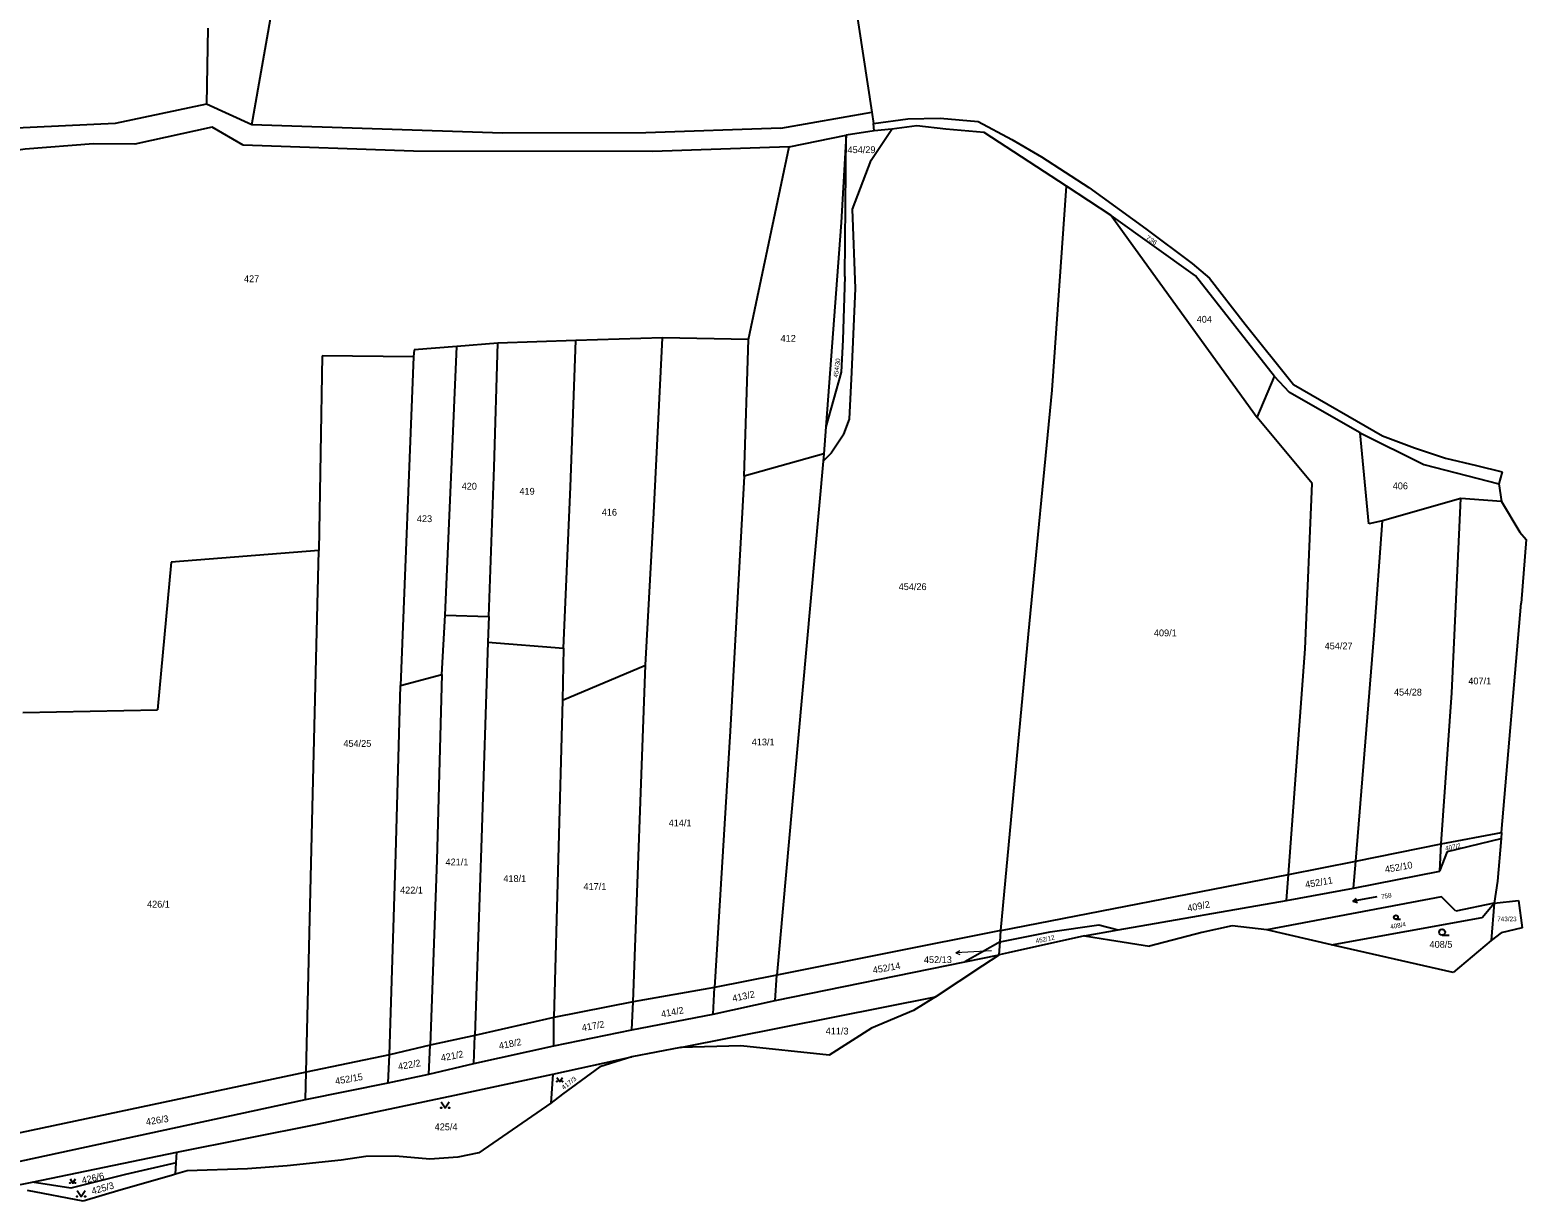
# Model space of a CAD drawing. Extents: x -701211 to -698780, y -1014269 to -1012378.
# Drawn here: x -699264.3 to -698891.6, y -1013429.8 to -1013138.2 of the extents above; entities that cross this region are included whole.
import ezdxf
from ezdxf.enums import TextEntityAlignment as Align

# ---------------------------------------------------------------- set-up
doc = ezdxf.new("R2010")
doc.units = 0
doc.header["$LTSCALE"] = 0.68
for name, color, linetype, lineweight in [('1', 7, 'Continuous', 25), ('3', 7, 'Continuous', 25), ('7', 7, 'Continuous', 13)]:
    doc.layers.add(name, color=color, linetype=linetype, lineweight=lineweight)
doc.layers.add('2', color=7, linetype='Continuous')

msp = doc.modelspace()

# ---------------------------------------------------------------- linework, layer by layer
at = {"layer": '1'}
for p, q in [((-699208.97, -1013161.85), (-699202.33, -1013123.99)), ((-699058.85, -1013130.36), (-699054.58, -1013158.71)), ((-699219.95, -1013137.75), (-699220.32, -1013156.7)), ((-699220.32, -1013156.7), (-699243.05, -1013161.5)), ((-699208.97, -1013161.85), (-699220.32, -1013156.7)), ((-699077.21, -1013162.66), (-699054.58, -1013158.71)), ((-699054.58, -1013158.71), (-699054.16, -1013161.51)), ((-699054.16, -1013161.51), (-699045.63, -1013160.38)), ((-699045.63, -1013160.38), (-699037.57, -1013160.19)), ((-699037.57, -1013160.19), (-699028.1, -1013161.04)), ((-699243.05, -1013161.5), (-699269.54, -1013162.79)), ((-699218.9, -1013162.43), (-699238.12, -1013166.65)), ((-699211.17, -1013166.89), (-699218.9, -1013162.43)), ((-699146.54, -1013163.92), (-699208.97, -1013161.85)), ((-699110.85, -1013163.83), (-699146.54, -1013163.92)), ((-699077.21, -1013162.66), (-699110.85, -1013163.83)), ((-699053.97, -1013163.34), (-699060.98, -1013164.42)), ((-699054.71, -1013170.62), (-699049.61, -1013162.89)), ((-699053.97, -1013163.34), (-699054.16, -1013161.51)), ((-699049.61, -1013162.89), (-699053.97, -1013163.34)), ((-699043.36, -1013162.13), (-699049.61, -1013162.89)), ((-699036.12, -1013162.89), (-699043.36, -1013162.13)), ((-699026.61, -1013163.73), (-699036.12, -1013162.89)), ((-699028.1, -1013161.04), (-699019.66, -1013165.54)), ((-699006.11, -1013177.13), (-699026.61, -1013163.73)), ((-699238.12, -1013166.65), (-699248.43, -1013166.54)), ((-699168.74, -1013168.41), (-699211.17, -1013166.89)), ((-699075.11, -1013167.36), (-699109.21, -1013168.53)), ((-699085.3, -1013215.32), (-699075.11, -1013167.36)), ((-699075.11, -1013167.36), (-699060.98, -1013164.42)), ((-699060.98, -1013164.42), (-699062.18, -1013186.17)), ((-699061.27, -1013199.59), (-699060.98, -1013164.42)), ((-699019.66, -1013165.54), (-699012.34, -1013169.85)), ((-699109.21, -1013168.53), (-699168.74, -1013168.41)), ((-699059.39, -1013182.86), (-699054.71, -1013170.62)), ((-699012.34, -1013169.85), (-699000.53, -1013177.45)), ((-699009.63, -1013227.87), (-699006.11, -1013177.13)), ((-698994.96, -1013184.42), (-699006.11, -1013177.13)), ((-699000.53, -1013177.45), (-698986.28, -1013187.77)), ((-699058.66, -1013202.64), (-699059.39, -1013182.86)), ((-699062.18, -1013186.17), (-699066, -1013237.06)), ((-698994.96, -1013184.42), (-698958.55, -1013234.69)), ((-698973.92, -1013199.44), (-698994.96, -1013184.42)), ((-698986.28, -1013187.77), (-698974.74, -1013196.39)), ((-698974.74, -1013196.39), (-698970.43, -1013200.05)), ((-699061.27, -1013199.59), (-699061.81, -1013215.42)), ((-698954.28, -1013224.48), (-698973.92, -1013199.44)), ((-698970.43, -1013200.05), (-698961.61, -1013211.49)), ((-699059.56, -1013223.42), (-699058.66, -1013202.64)), ((-698961.61, -1013211.49), (-698949.52, -1013226.5)), ((-699147.7, -1013216.23), (-699157.95, -1013217.03)), ((-699148.65, -1013247.11), (-699147.7, -1013216.23)), ((-699128.28, -1013215.51), (-699147.7, -1013216.23)), ((-699129.59, -1013251.97), (-699128.28, -1013215.51)), ((-699106.7, -1013214.87), (-699128.28, -1013215.51)), ((-699108.9, -1013258.44), (-699106.7, -1013214.87)), ((-699085.3, -1013215.32), (-699106.7, -1013214.87)), ((-699086.38, -1013249.32), (-699085.3, -1013215.32)), ((-699061.81, -1013215.42), (-699062.17, -1013223.43)), ((-699191.5, -1013219.37), (-699192.33, -1013267.79)), ((-699168.74, -1013219.64), (-699191.5, -1013219.37)), ((-699168.74, -1013219.64), (-699171.98, -1013301.4)), ((-699168.56, -1013217.84), (-699168.74, -1013219.64)), ((-699157.95, -1013217.03), (-699168.56, -1013217.84)), ((-699159.26, -1013247.65), (-699157.95, -1013217.03)), ((-699062.17, -1013223.43), (-699066, -1013237.06)), ((-699060.1, -1013235.12), (-699059.56, -1013223.42)), ((-698958.55, -1013234.69), (-698954.28, -1013224.48)), ((-698950.51, -1013228.52), (-698954.28, -1013224.48)), ((-698949.52, -1013226.5), (-698927.39, -1013239.26)), ((-699015.56, -1013288.67), (-699009.63, -1013227.87)), ((-698932.89, -1013238.51), (-698950.51, -1013228.52)), ((-699061.54, -1013238.89), (-699060.1, -1013235.12)), ((-698944.89, -1013251.15), (-698958.55, -1013234.69)), ((-699066, -1013237.06), (-699066.5, -1013243.73)), ((-698930.73, -1013261.17), (-698932.89, -1013238.51)), ((-698932.89, -1013238.51), (-698917.04, -1013246.45)), ((-699061.54, -1013238.89), (-699064.69, -1013243.57)), ((-698927.39, -1013239.26), (-698919.41, -1013242.26)), ((-698919.41, -1013242.26), (-698911.63, -1013244.88)), ((-699066.5, -1013243.73), (-699086.38, -1013249.32)), ((-699066.66, -1013245.55), (-699072.92, -1013314.57)), ((-699064.69, -1013243.57), (-699066.66, -1013245.55)), ((-699066.5, -1013243.73), (-699066.66, -1013245.55)), ((-698911.63, -1013244.88), (-698903.94, -1013246.66)), ((-699160.83, -1013283.95), (-699159.26, -1013247.65)), ((-699149.95, -1013284.22), (-699148.65, -1013247.11)), ((-699086.38, -1013249.32), (-699089.84, -1013312.77)), ((-698917.04, -1013246.45), (-698898.41, -1013251.26)), ((-698903.94, -1013246.66), (-698897.56, -1013248.26)), ((-698897.56, -1013248.26), (-698898.41, -1013251.26)), ((-699131.34, -1013292.13), (-699129.59, -1013251.97)), ((-698946.65, -1013292.3), (-698944.89, -1013251.15)), ((-698898.41, -1013251.26), (-698897.75, -1013255.67)), ((-698910.1, -1013303.23), (-698907.89, -1013254.88)), ((-698897.75, -1013255.67), (-698893.17, -1013263.25)), ((-699110.93, -1013296.36), (-699108.9, -1013258.44)), ((-698927.4, -1013260.45), (-698930.73, -1013261.17)), ((-698929.43, -1013288.84), (-698927.4, -1013260.45)), ((-698893.17, -1013263.25), (-698891.6, -1013265.12)), ((-699192.33, -1013267.79), (-699229.06, -1013270.72)), ((-699193.77, -1013328.41), (-699192.33, -1013267.79)), ((-698891.6, -1013265.12), (-698892.86, -1013280.92)), ((-699229.06, -1013270.72), (-699232.47, -1013307.51)), ((-698897.72, -1013338.08), (-698892.86, -1013280.92)), ((-699161.64, -1013298.7), (-699160.83, -1013283.95)), ((-699160.83, -1013283.95), (-699149.95, -1013284.22)), ((-699149.95, -1013284.22), (-699150.22, -1013290.69)), ((-699150.22, -1013290.69), (-699151.79, -1013339.49)), ((-699150.22, -1013290.69), (-699131.34, -1013292.13)), ((-699022.43, -1013362.46), (-699015.56, -1013288.67)), ((-698934.03, -1013345.18), (-698929.43, -1013288.84)), ((-699131.34, -1013292.13), (-699131.61, -1013305.08)), ((-698950.8, -1013348.46), (-698946.65, -1013292.3)), ((-699131.61, -1013305.08), (-699110.93, -1013296.36)), ((-699113.97, -1013380.19), (-699110.93, -1013296.36)), ((-699173.09, -1013343.36), (-699171.98, -1013301.4)), ((-699171.98, -1013301.4), (-699161.64, -1013298.7)), ((-699161.64, -1013298.7), (-699162.88, -1013344.95)), ((-699131.61, -1013305.08), (-699133.78, -1013384.09)), ((-698912.73, -1013340.85), (-698910.1, -1013303.23)), ((-699266.02, -1013308.15), (-699232.47, -1013307.51)), ((-699089.84, -1013312.77), (-699093.74, -1013376.66)), ((-699072.92, -1013314.57), (-699078.2, -1013373.55)), ((-699195.49, -1013397.69), (-699193.77, -1013328.41)), ((-698912.73, -1013340.85), (-698897.72, -1013338.08)), ((-698897.72, -1013338.08), (-698897.84, -1013339.53)), ((-699151.79, -1013339.49), (-699153.47, -1013388.6)), ((-698934.03, -1013345.18), (-698912.73, -1013340.85)), ((-698913.07, -1013347.66), (-698912.73, -1013340.85)), ((-698913.07, -1013347.66), (-698911.16, -1013342.77)), ((-698911.16, -1013342.77), (-698897.84, -1013339.53)), ((-698897.84, -1013339.53), (-698898.75, -1013350.17)), ((-699174.72, -1013393.39), (-699173.09, -1013343.36)), ((-699162.88, -1013344.95), (-699164.59, -1013390.97)), ((-698950.8, -1013348.46), (-698934.03, -1013345.18)), ((-698934.6, -1013351.91), (-698934.03, -1013345.18)), ((-699022.43, -1013362.46), (-698950.8, -1013348.46)), ((-698951.28, -1013354.95), (-698950.8, -1013348.46)), ((-698934.6, -1013351.91), (-698913.07, -1013347.66)), ((-698898.75, -1013350.17), (-698899.54, -1013355.65)), ((-698912.66, -1013354.03), (-698956.17, -1013362.31)), ((-698951.28, -1013354.95), (-698934.6, -1013351.91)), ((-698909.13, -1013357.64), (-698912.66, -1013354.03)), ((-698993.22, -1013362.29), (-698951.28, -1013354.95)), ((-698899.54, -1013355.65), (-698909.13, -1013357.64)), ((-698902.5, -1013359.16), (-698899.54, -1013355.65)), ((-698899.54, -1013355.65), (-698900.29, -1013364.94)), ((-698899.54, -1013355.65), (-698893.5, -1013354.94)), ((-698893.5, -1013354.94), (-698892.57, -1013361.74)), ((-699010.14, -1013362.78), (-698998.04, -1013361.01)), ((-698998.04, -1013361.01), (-698993.22, -1013362.29)), ((-698964.79, -1013361.29), (-698972.39, -1013362.97)), ((-698956.17, -1013362.31), (-698964.79, -1013361.29)), ((-698940.1, -1013365.98), (-698902.5, -1013359.16)), ((-698892.57, -1013361.74), (-698897.77, -1013363.06)), ((-699022.43, -1013362.46), (-699078.2, -1013373.55)), ((-699022.61, -1013365.24), (-699031.37, -1013370.24)), ((-699022.83, -1013368.51), (-699022.61, -1013365.24)), ((-699022.61, -1013365.24), (-699022.43, -1013362.46)), ((-699022.61, -1013365.24), (-699010.14, -1013362.78)), ((-699001.55, -1013363.73), (-699020.64, -1013368.02)), ((-699001.55, -1013363.73), (-698993.22, -1013362.29)), ((-699001.55, -1013363.73), (-698995.4, -1013364.73)), ((-698995.4, -1013364.73), (-698985.42, -1013366.35)), ((-698972.39, -1013362.97), (-698985.42, -1013366.35)), ((-698940.1, -1013365.98), (-698956.17, -1013362.31)), ((-698900.29, -1013364.94), (-698909.76, -1013372.91)), ((-698897.77, -1013363.06), (-698900.29, -1013364.94)), ((-699031.37, -1013370.24), (-699022.83, -1013368.51)), ((-699026.91, -1013371.19), (-699022.83, -1013368.51)), ((-699020.64, -1013368.02), (-699022.83, -1013368.51)), ((-698939.02, -1013366.23), (-698940.1, -1013365.98)), ((-698909.76, -1013372.91), (-698939.02, -1013366.23)), ((-699078.62, -1013379.85), (-699031.37, -1013370.24)), ((-699038.68, -1013378.92), (-699026.91, -1013371.19)), ((-699093.74, -1013376.66), (-699113.97, -1013380.19)), ((-699094.08, -1013383.3), (-699093.74, -1013376.66)), ((-699078.2, -1013373.55), (-699093.74, -1013376.66)), ((-699078.62, -1013379.85), (-699078.2, -1013373.55)), ((-699113.97, -1013380.19), (-699133.78, -1013384.09)), ((-699114.35, -1013387.18), (-699113.97, -1013380.19)), ((-699102.19, -1013391.53), (-699038.68, -1013378.92)), ((-699094.08, -1013383.3), (-699078.62, -1013379.85)), ((-699038.68, -1013378.92), (-699044.15, -1013382.38)), ((-699133.78, -1013384.09), (-699153.47, -1013388.6)), ((-699133.74, -1013391.13), (-699133.78, -1013384.09)), ((-699114.35, -1013387.18), (-699094.08, -1013383.3)), ((-699044.15, -1013382.38), (-699054.61, -1013386.75)), ((-699133.74, -1013391.13), (-699114.35, -1013387.18)), ((-699054.61, -1013386.75), (-699065.2, -1013393.45)), ((-699164.59, -1013390.97), (-699174.72, -1013393.39)), ((-699164.89, -1013398.19), (-699164.59, -1013390.97)), ((-699153.47, -1013388.6), (-699164.59, -1013390.97)), ((-699153.73, -1013395.58), (-699153.47, -1013388.6)), ((-699153.73, -1013395.58), (-699133.74, -1013391.13)), ((-699102.19, -1013391.53), (-699114.37, -1013393.93)), ((-699087.18, -1013391.15), (-699102.19, -1013391.53)), ((-699065.2, -1013393.45), (-699087.18, -1013391.15)), ((-699174.72, -1013393.39), (-699195.49, -1013397.69)), ((-699175.06, -1013400.36), (-699174.72, -1013393.39)), ((-699134.05, -1013398.17), (-699114.37, -1013393.93)), ((-699114.37, -1013393.93), (-699122.34, -1013396.37)), ((-699195.49, -1013397.69), (-699269.43, -1013413.41)), ((-699195.63, -1013404.49), (-699195.49, -1013397.69)), ((-699175.06, -1013400.36), (-699164.89, -1013398.19)), ((-699164.89, -1013398.19), (-699153.73, -1013395.58)), ((-699158.39, -1013403.41), (-699134.05, -1013398.17)), ((-699134.05, -1013398.17), (-699134.53, -1013405.42)), ((-699122.34, -1013396.37), (-699131.57, -1013403.22)), ((-699195.63, -1013404.49), (-699175.06, -1013400.36)), ((-699269.76, -1013420.52), (-699195.63, -1013404.49)), ((-699192.65, -1013410.63), (-699158.39, -1013403.41)), ((-699134.53, -1013405.42), (-699152.49, -1013417.8)), ((-699131.57, -1013403.22), (-699134.53, -1013405.42)), ((-699227.66, -1013417.62), (-699192.65, -1013410.63)), ((-699263.68, -1013425.06), (-699227.66, -1013417.62)), ((-699227.82, -1013420.25), (-699227.66, -1013417.62)), ((-699227.82, -1013420.25), (-699240.45, -1013423.17)), ((-699227.99, -1013423.13), (-699227.82, -1013420.25)), ((-699200.17, -1013421.03), (-699210.07, -1013421.78)), ((-699186.77, -1013419.63), (-699200.17, -1013421.03)), ((-699180.62, -1013418.74), (-699186.77, -1013419.63)), ((-699173.17, -1013418.59), (-699180.62, -1013418.74)), ((-699164.68, -1013419.39), (-699173.17, -1013418.59)), ((-699157.7, -1013418.88), (-699164.68, -1013419.39)), ((-699152.49, -1013417.8), (-699157.7, -1013418.88)), ((-699269.61, -1013426.28), (-699263.68, -1013425.06)), ((-699254.05, -1013426.62), (-699263.68, -1013425.06)), ((-699240.45, -1013423.17), (-699254.05, -1013426.62)), ((-699229.02, -1013423.43), (-699241.53, -1013427.03)), ((-699227.99, -1013423.13), (-699229.02, -1013423.43)), ((-699225.12, -1013422.3), (-699227.99, -1013423.13)), ((-699210.07, -1013421.78), (-699225.12, -1013422.3)), ((-699251.04, -1013429.8), (-699264.85, -1013427.18)), ((-699241.53, -1013427.03), (-699251.04, -1013429.8))]:
    msp.add_line(p, q, dxfattribs=at)
for points in [[(-699248.43, -1013166.54), (-699265.43, -1013167.94), (-699293.78, -1013171.77)], [(-698897.75, -1013255.67), (-698907.89, -1013254.88), (-698927.4, -1013260.45)]]:
    msp.add_lwpolyline(points, dxfattribs=at)
at = {"layer": '3'}
for p, q in [((-698934.673, -1013355.115), (-698933.798, -1013354.452)), ((-698924.015, -1013359.65), (-698922.843, -1013359.65)), ((-698912.513, -1013363.61), (-698910.763, -1013363.61))]:
    msp.add_line(p, q, dxfattribs=at)
for points in [[(-698928.764, -1013354.074), (-698934.673, -1013355.115), (-698933.623, -1013355.44)], [(-699132.98, -1013399.014), (-699132.31, -1013400.02), (-699131.64, -1013399.014)], [(-699161.83, -1013405.079), (-699160.83, -1013406.58), (-699159.83, -1013405.079)], [(-699254.26, -1013424.304), (-699253.59, -1013425.31), (-699252.92, -1013424.304)], [(-699252.53, -1013427.149), (-699251.53, -1013428.65), (-699250.53, -1013427.149)]]:
    msp.add_lwpolyline(points, dxfattribs=at)
for centre, radius in [((-698924.0152, -1013359.1474), 0.5025), ((-698912.5129, -1013362.8598), 0.75), ((-699132.98, -1013400.0196), 0.067), ((-699131.64, -1013400.0196), 0.067), ((-699161.83, -1013406.5795), 0.1), ((-699159.83, -1013406.5795), 0.1), ((-699254.26, -1013425.3096), 0.067), ((-699252.92, -1013425.3096), 0.067), ((-699252.53, -1013428.6495), 0.1), ((-699250.53, -1013428.6495), 0.1)]:
    msp.add_circle(centre, radius, dxfattribs=at)
at = {"layer": '7'}
msp.add_line((-699033.627, -1013367.967), (-699032.601, -1013368.415), dxfattribs=at)
msp.add_lwpolyline([(-699024.78, -1013367.48), (-699030.63, -1013367.81), (-699033.627, -1013367.967), (-699032.653, -1013367.415)], dxfattribs=at)

# ---------------------------------------------------------------- texts
at = {"layer": '2'}
for s, height, p in [('454/29', 1.7, (-699057.13, -1013168.895)), ('427', 1.7, (-699209.049, -1013201.025)), ('404', 1.7, (-698971.749, -1013211.115)), ('412', 1.7, (-699075.389, -1013215.855)), ('420', 1.7, (-699154.829, -1013252.675)), ('419', 1.7, (-699140.439, -1013253.935)), ('406', 1.7, (-698922.919, -1013252.585)), ('416', 1.7, (-699119.939, -1013259.155)), ('423', 1.7, (-699165.979, -1013260.765)), ('454/26', 1.7, (-699044.4, -1013277.685)), ('409/1', 1.7, (-698981.46, -1013289.195)), ('454/27', 1.7, (-698938.3, -1013292.435)), ('454/28', 1.7, (-698921.03, -1013303.945)), ('407/1', 1.7, (-698903.14, -1013301.165)), ('454/25', 1.7, (-699182.71, -1013316.715)), ('413/1', 1.7, (-699081.63, -1013316.355)), ('414/1', 1.7, (-699102.32, -1013336.505)), ('421/1', 1.7, (-699157.89, -1013346.225)), ('418/1', 1.7, (-699143.5, -1013350.365)), ('417/1', 1.7, (-699123.54, -1013352.335)), ('422/1', 1.7, (-699169.22, -1013353.235)), ('426/1', 1.7, (-699232.25, -1013356.735)), ('743/23', 1.14, (-698896.369, -1013360.125)), ('411/3', 1.7, (-699063.21, -1013388.325)), ('425/4', 1.7, (-699160.61, -1013412.175))]:
    msp.add_text(s, height=height, dxfattribs=at).set_placement(p, align=Align.CENTER)
for s, rotation, width, p in [('736', 326, 1.15, (-698985.1962, -1013191.0257)), ('417/3', 38, 1.1, (-699129.6559, -1013400.8647))]:
    msp.add_text(s, height=1.14, rotation=rotation, dxfattribs=dict(at, width=width)).set_placement(p, align=Align.CENTER)
for s, height, rotation, p in [('454/30', 1.14, 82, (-699062.7218, -1013222.4683)), ('407/2', 1.14, 11, (-698909.6998, -1013342.1984)), ('452/10', 1.7, 10, (-698923.1901, -1013347.4948)), ('452/11', 1.7, 10, (-698943.0501, -1013351.2848)), ('758', 1.14, 11, (-698926.3098, -1013354.3883)), ('409/2', 1.7, 11, (-698973.0157, -1013357.2108)), ('408/4', 1.14, 11, (-698923.3898, -1013361.7384)), ('452/12', 1.14, 12, (-699011.28, -1013365.1459)), ('452/14', 1.7, 10, (-699050.7601, -1013372.5748)), ('413/2', 1.7, 12, (-699086.3512, -1013379.6263)), ('414/2', 1.7, 11, (-699104.0957, -1013383.5808)), ('417/2', 1.7, 10, (-699123.8506, -1013387.0352)), ('418/2', 1.7, 11, (-699144.4957, -1013391.4808)), ('422/2', 1.7, 10, (-699169.6306, -1013396.6952)), ('421/2', 1.7, 11, (-699158.9457, -1013394.5108)), ('452/15', 1.7, 10, (-699184.6701, -1013400.2248)), ('426/3', 1.7, 9, (-699232.435, -1013410.5186)), ('426/6', 1.7, 13, (-699248.3862, -1013424.9215)), ('425/3', 1.7, 16, (-699245.9238, -1013427.4141))]:
    msp.add_text(s, height=height, rotation=rotation, dxfattribs=at).set_placement(p, align=Align.CENTER)
msp.add_text('408/5', height=1.7, dxfattribs=at).set_placement((-698915.64, -1013366.735))
msp.add_text('452/13', height=1.7, dxfattribs=at).set_placement((-699034.629, -1013370.545), align=Align.RIGHT)

doc.saveas('drawing.dxf')
